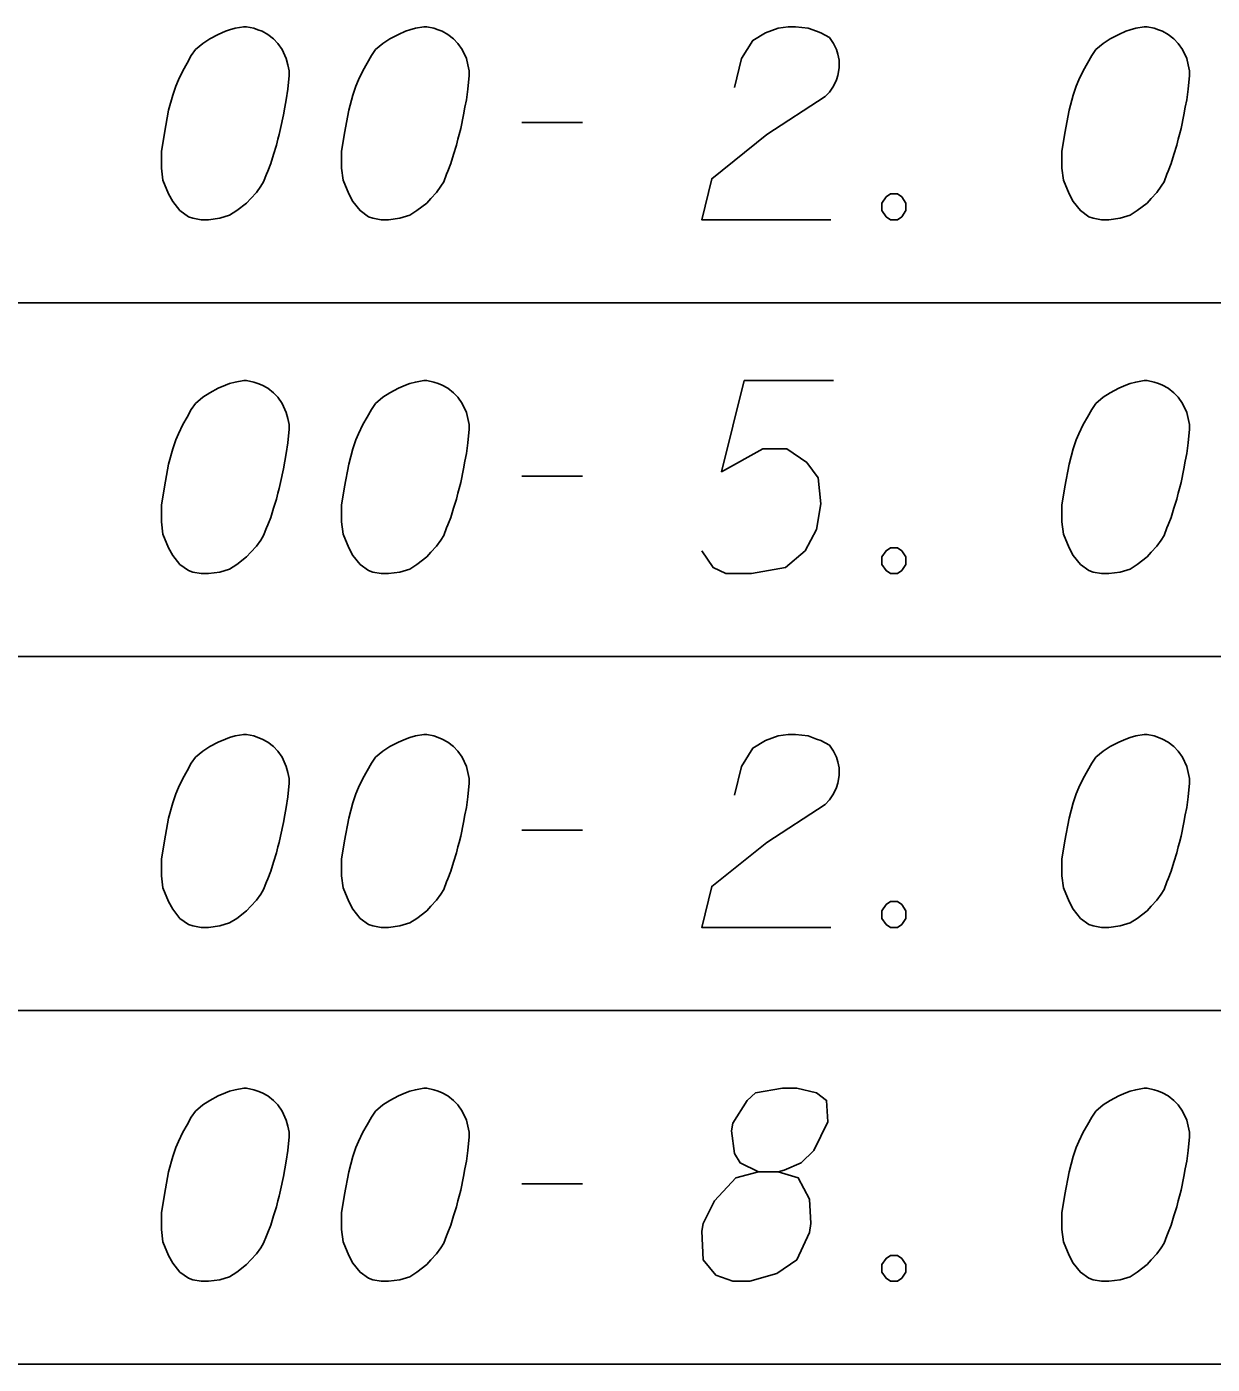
# Model space of a CAD drawing. Extents: x 2074207 to 2076812, y 516372 to 523312.
# Drawn here: x 2076397.04 to 2076426.54, y 517484.41 to 517517.67 of the extents above; entities that cross this region are included whole.
import ezdxf

# ---------------------------------------------------------------- set-up
doc = ezdxf.new("R2010")
doc.units = 0
for name, color, linetype in [('Prop DirtTable_ Soil Test Results - Outline (Major)', 7, 'Continuous'), ('Prop DirtTable_ Soil Test Results - Outline (Minor)', 7, 'Continuous'), ('Prop DirtTable_ Soil Test Results - Tx (Sample Data)', 7, 'Continuous')]:
    doc.layers.add(name, color=color, linetype=linetype)

msp = doc.modelspace()

# ---------------------------------------------------------------- linework, layer by layer
at = {"layer": 'Prop DirtTable_ Soil Test Results - Outline (Major)'}
msp.add_line((2076260.609, 517484.41), (2076811.903, 517484.41), dxfattribs=at)
at = {"layer": 'Prop DirtTable_ Soil Test Results - Outline (Minor)'}
for p, q in [((2076260.609, 517510.81), (2076811.903, 517510.81)), ((2076260.609, 517510.81), (2076811.903, 517510.81)), ((2076260.609, 517502.01), (2076811.903, 517502.01)), ((2076260.609, 517502.01), (2076811.903, 517502.01)), ((2076260.609, 517493.21), (2076811.903, 517493.21)), ((2076260.609, 517493.21), (2076811.903, 517493.21)), ((2076260.609, 517484.41), (2076811.903, 517484.41))]:
    msp.add_line(p, q, dxfattribs=at)
at = {"layer": 'Prop DirtTable_ Soil Test Results - Tx (Sample Data)'}
for points in [[(2076402.512, 517517.674), (2076402.442, 517517.674), (2076402.23, 517517.636), (2076402.089, 517517.598), (2076401.983, 517517.56), (2076401.807, 517517.485), (2076401.595, 517517.371), (2076401.419, 517517.258), (2076401.242, 517517.107), (2076401.136, 517516.956), (2076401.031, 517516.767), (2076400.925, 517516.578), (2076400.819, 517516.351), (2076400.748, 517516.2), (2076400.678, 517515.973), (2076400.572, 517515.595), (2076400.466, 517515.028), (2076400.396, 517514.574), (2076400.396, 517514.159), (2076400.431, 517513.856), (2076400.572, 517513.516), (2076400.678, 517513.327), (2076400.854, 517513.1), (2076401.066, 517512.949), (2076401.172, 517512.911), (2076401.383, 517512.874), (2076401.56, 517512.874), (2076401.842, 517512.911), (2076402.089, 517512.987), (2076402.265, 517513.1), (2076402.512, 517513.289), (2076402.618, 517513.403), (2076402.759, 517513.554), (2076402.865, 517513.705), (2076402.935, 517513.819), (2076403.006, 517514.008), (2076403.041, 517514.083), (2076403.112, 517514.272), (2076403.182, 517514.499), (2076403.253, 517514.726), (2076403.288, 517514.877), (2076403.323, 517514.99), (2076403.359, 517515.141), (2076403.429, 517515.482), (2076403.465, 517515.67), (2076403.5, 517515.859), (2076403.535, 517516.124), (2076403.57, 517516.464), (2076403.57, 517516.578), (2076403.535, 517516.729), (2076403.5, 517516.88), (2076403.394, 517517.107), (2076403.288, 517517.258), (2076403.182, 517517.371), (2076403.041, 517517.485), (2076402.9, 517517.56), (2076402.794, 517517.598), (2076402.689, 517517.636), (2076402.512, 517517.674)], [(2076406.992, 517517.674), (2076406.922, 517517.674), (2076406.71, 517517.636), (2076406.569, 517517.598), (2076406.463, 517517.56), (2076406.287, 517517.485), (2076406.075, 517517.371), (2076405.899, 517517.258), (2076405.722, 517517.107), (2076405.616, 517516.956), (2076405.511, 517516.767), (2076405.405, 517516.578), (2076405.299, 517516.351), (2076405.228, 517516.2), (2076405.158, 517515.973), (2076405.052, 517515.595), (2076404.946, 517515.028), (2076404.876, 517514.574), (2076404.876, 517514.159), (2076404.911, 517513.856), (2076405.052, 517513.516), (2076405.158, 517513.327), (2076405.334, 517513.1), (2076405.546, 517512.949), (2076405.652, 517512.911), (2076405.863, 517512.874), (2076406.04, 517512.874), (2076406.322, 517512.911), (2076406.569, 517512.987), (2076406.745, 517513.1), (2076406.992, 517513.289), (2076407.098, 517513.403), (2076407.239, 517513.554), (2076407.345, 517513.705), (2076407.415, 517513.819), (2076407.486, 517514.008), (2076407.521, 517514.083), (2076407.592, 517514.272), (2076407.662, 517514.499), (2076407.733, 517514.726), (2076407.768, 517514.877), (2076407.803, 517514.99), (2076407.839, 517515.141), (2076407.909, 517515.482), (2076407.945, 517515.67), (2076407.98, 517515.859), (2076408.015, 517516.124), (2076408.05, 517516.464), (2076408.05, 517516.578), (2076408.015, 517516.729), (2076407.98, 517516.88), (2076407.874, 517517.107), (2076407.768, 517517.258), (2076407.662, 517517.371), (2076407.521, 517517.485), (2076407.38, 517517.56), (2076407.274, 517517.598), (2076407.169, 517517.636), (2076406.992, 517517.674)], [(2076414.647, 517516.162), (2076414.823, 517516.88), (2076415.106, 517517.333), (2076415.423, 517517.522), (2076415.74, 517517.636), (2076415.987, 517517.674), (2076416.164, 517517.674), (2076416.481, 517517.636), (2076416.693, 517517.56), (2076416.799, 517517.522), (2076417.01, 517517.409), (2076417.116, 517517.258), (2076417.187, 517517.107), (2076417.222, 517516.993), (2076417.257, 517516.842), (2076417.257, 517516.653), (2076417.222, 517516.464), (2076417.187, 517516.351), (2076417.116, 517516.2), (2076417.01, 517516.048), (2076416.905, 517515.935), (2076415.458, 517514.99), (2076414.083, 517513.894), (2076413.836, 517512.874), (2076417.046, 517512.874)], [(2076424.912, 517517.674), (2076424.842, 517517.674), (2076424.63, 517517.636), (2076424.489, 517517.598), (2076424.383, 517517.56), (2076424.207, 517517.485), (2076423.995, 517517.371), (2076423.819, 517517.258), (2076423.642, 517517.107), (2076423.536, 517516.956), (2076423.431, 517516.767), (2076423.325, 517516.578), (2076423.219, 517516.351), (2076423.148, 517516.2), (2076423.078, 517515.973), (2076422.972, 517515.595), (2076422.866, 517515.028), (2076422.796, 517514.574), (2076422.796, 517514.159), (2076422.831, 517513.856), (2076422.972, 517513.516), (2076423.078, 517513.327), (2076423.254, 517513.1), (2076423.466, 517512.949), (2076423.572, 517512.911), (2076423.783, 517512.874), (2076423.96, 517512.874), (2076424.242, 517512.911), (2076424.489, 517512.987), (2076424.665, 517513.1), (2076424.912, 517513.289), (2076425.018, 517513.403), (2076425.159, 517513.554), (2076425.265, 517513.705), (2076425.335, 517513.819), (2076425.406, 517514.008), (2076425.441, 517514.083), (2076425.512, 517514.272), (2076425.582, 517514.499), (2076425.653, 517514.726), (2076425.688, 517514.877), (2076425.723, 517514.99), (2076425.759, 517515.141), (2076425.829, 517515.482), (2076425.865, 517515.67), (2076425.9, 517515.859), (2076425.935, 517516.124), (2076425.97, 517516.464), (2076425.97, 517516.578), (2076425.935, 517516.729), (2076425.9, 517516.88), (2076425.794, 517517.107), (2076425.688, 517517.258), (2076425.582, 517517.371), (2076425.441, 517517.485), (2076425.3, 517517.56), (2076425.194, 517517.598), (2076425.089, 517517.636), (2076424.912, 517517.674)], [(2076409.356, 517515.293), (2076410.872, 517515.293)], [(2076418.527, 517513.516), (2076418.704, 517513.516), (2076418.809, 517513.441), (2076418.915, 517513.289), (2076418.915, 517513.1), (2076418.809, 517512.949), (2076418.704, 517512.874), (2076418.527, 517512.874), (2076418.421, 517512.949), (2076418.316, 517513.1), (2076418.316, 517513.289), (2076418.421, 517513.441), (2076418.527, 517513.516)], [(2076402.512, 517508.874), (2076402.442, 517508.874), (2076402.23, 517508.836), (2076402.089, 517508.798), (2076401.983, 517508.76), (2076401.807, 517508.685), (2076401.595, 517508.571), (2076401.419, 517508.458), (2076401.242, 517508.307), (2076401.136, 517508.156), (2076401.031, 517507.967), (2076400.925, 517507.778), (2076400.819, 517507.551), (2076400.748, 517507.4), (2076400.678, 517507.173), (2076400.572, 517506.795), (2076400.466, 517506.228), (2076400.396, 517505.774), (2076400.396, 517505.359), (2076400.431, 517505.056), (2076400.572, 517504.716), (2076400.678, 517504.527), (2076400.854, 517504.3), (2076401.066, 517504.149), (2076401.172, 517504.111), (2076401.383, 517504.074), (2076401.56, 517504.074), (2076401.842, 517504.111), (2076402.089, 517504.187), (2076402.265, 517504.3), (2076402.512, 517504.489), (2076402.618, 517504.603), (2076402.759, 517504.754), (2076402.865, 517504.905), (2076402.935, 517505.019), (2076403.006, 517505.208), (2076403.041, 517505.283), (2076403.112, 517505.472), (2076403.182, 517505.699), (2076403.253, 517505.926), (2076403.288, 517506.077), (2076403.323, 517506.19), (2076403.359, 517506.341), (2076403.429, 517506.682), (2076403.465, 517506.87), (2076403.5, 517507.059), (2076403.535, 517507.324), (2076403.57, 517507.664), (2076403.57, 517507.778), (2076403.535, 517507.929), (2076403.5, 517508.08), (2076403.394, 517508.307), (2076403.288, 517508.458), (2076403.182, 517508.571), (2076403.041, 517508.685), (2076402.9, 517508.76), (2076402.794, 517508.798), (2076402.689, 517508.836), (2076402.512, 517508.874)], [(2076406.992, 517508.874), (2076406.922, 517508.874), (2076406.71, 517508.836), (2076406.569, 517508.798), (2076406.463, 517508.76), (2076406.287, 517508.685), (2076406.075, 517508.571), (2076405.899, 517508.458), (2076405.722, 517508.307), (2076405.616, 517508.156), (2076405.511, 517507.967), (2076405.405, 517507.778), (2076405.299, 517507.551), (2076405.228, 517507.4), (2076405.158, 517507.173), (2076405.052, 517506.795), (2076404.946, 517506.228), (2076404.876, 517505.774), (2076404.876, 517505.359), (2076404.911, 517505.056), (2076405.052, 517504.716), (2076405.158, 517504.527), (2076405.334, 517504.3), (2076405.546, 517504.149), (2076405.652, 517504.111), (2076405.863, 517504.074), (2076406.04, 517504.074), (2076406.322, 517504.111), (2076406.569, 517504.187), (2076406.745, 517504.3), (2076406.992, 517504.489), (2076407.098, 517504.603), (2076407.239, 517504.754), (2076407.345, 517504.905), (2076407.415, 517505.019), (2076407.486, 517505.208), (2076407.521, 517505.283), (2076407.592, 517505.472), (2076407.662, 517505.699), (2076407.733, 517505.926), (2076407.768, 517506.077), (2076407.803, 517506.19), (2076407.839, 517506.341), (2076407.909, 517506.682), (2076407.945, 517506.87), (2076407.98, 517507.059), (2076408.015, 517507.324), (2076408.05, 517507.664), (2076408.05, 517507.778), (2076408.015, 517507.929), (2076407.98, 517508.08), (2076407.874, 517508.307), (2076407.768, 517508.458), (2076407.662, 517508.571), (2076407.521, 517508.685), (2076407.38, 517508.76), (2076407.274, 517508.798), (2076407.169, 517508.836), (2076406.992, 517508.874)], [(2076417.116, 517508.874), (2076414.894, 517508.874), (2076414.329, 517506.606), (2076415.352, 517507.173), (2076415.952, 517507.173), (2076416.446, 517506.833), (2076416.728, 517506.455), (2076416.799, 517505.812), (2076416.693, 517505.17), (2076416.411, 517504.641), (2076415.917, 517504.225), (2076415.07, 517504.074), (2076414.435, 517504.074), (2076414.118, 517504.225), (2076413.836, 517504.641)], [(2076424.912, 517508.874), (2076424.842, 517508.874), (2076424.63, 517508.836), (2076424.489, 517508.798), (2076424.383, 517508.76), (2076424.207, 517508.685), (2076423.995, 517508.571), (2076423.819, 517508.458), (2076423.642, 517508.307), (2076423.536, 517508.156), (2076423.431, 517507.967), (2076423.325, 517507.778), (2076423.219, 517507.551), (2076423.148, 517507.4), (2076423.078, 517507.173), (2076422.972, 517506.795), (2076422.866, 517506.228), (2076422.796, 517505.774), (2076422.796, 517505.359), (2076422.831, 517505.056), (2076422.972, 517504.716), (2076423.078, 517504.527), (2076423.254, 517504.3), (2076423.466, 517504.149), (2076423.572, 517504.111), (2076423.783, 517504.074), (2076423.96, 517504.074), (2076424.242, 517504.111), (2076424.489, 517504.187), (2076424.665, 517504.3), (2076424.912, 517504.489), (2076425.018, 517504.603), (2076425.159, 517504.754), (2076425.265, 517504.905), (2076425.335, 517505.019), (2076425.406, 517505.208), (2076425.441, 517505.283), (2076425.512, 517505.472), (2076425.582, 517505.699), (2076425.653, 517505.926), (2076425.688, 517506.077), (2076425.723, 517506.19), (2076425.759, 517506.341), (2076425.829, 517506.682), (2076425.865, 517506.87), (2076425.9, 517507.059), (2076425.935, 517507.324), (2076425.97, 517507.664), (2076425.97, 517507.778), (2076425.935, 517507.929), (2076425.9, 517508.08), (2076425.794, 517508.307), (2076425.688, 517508.458), (2076425.582, 517508.571), (2076425.441, 517508.685), (2076425.3, 517508.76), (2076425.194, 517508.798), (2076425.089, 517508.836), (2076424.912, 517508.874)], [(2076409.356, 517506.493), (2076410.872, 517506.493)], [(2076418.527, 517504.716), (2076418.704, 517504.716), (2076418.809, 517504.641), (2076418.915, 517504.489), (2076418.915, 517504.3), (2076418.809, 517504.149), (2076418.704, 517504.074), (2076418.527, 517504.074), (2076418.421, 517504.149), (2076418.316, 517504.3), (2076418.316, 517504.489), (2076418.421, 517504.641), (2076418.527, 517504.716)], [(2076402.512, 517500.074), (2076402.442, 517500.074), (2076402.23, 517500.036), (2076402.089, 517499.998), (2076401.983, 517499.96), (2076401.807, 517499.885), (2076401.595, 517499.771), (2076401.419, 517499.658), (2076401.242, 517499.507), (2076401.136, 517499.356), (2076401.031, 517499.167), (2076400.925, 517498.978), (2076400.819, 517498.751), (2076400.748, 517498.6), (2076400.678, 517498.373), (2076400.572, 517497.995), (2076400.466, 517497.428), (2076400.396, 517496.974), (2076400.396, 517496.559), (2076400.431, 517496.256), (2076400.572, 517495.916), (2076400.678, 517495.727), (2076400.854, 517495.5), (2076401.066, 517495.349), (2076401.172, 517495.311), (2076401.383, 517495.274), (2076401.56, 517495.274), (2076401.842, 517495.311), (2076402.089, 517495.387), (2076402.265, 517495.5), (2076402.512, 517495.689), (2076402.618, 517495.803), (2076402.759, 517495.954), (2076402.865, 517496.105), (2076402.935, 517496.219), (2076403.006, 517496.408), (2076403.041, 517496.483), (2076403.112, 517496.672), (2076403.182, 517496.899), (2076403.253, 517497.126), (2076403.288, 517497.277), (2076403.323, 517497.39), (2076403.359, 517497.541), (2076403.429, 517497.882), (2076403.465, 517498.07), (2076403.5, 517498.259), (2076403.535, 517498.524), (2076403.57, 517498.864), (2076403.57, 517498.978), (2076403.535, 517499.129), (2076403.5, 517499.28), (2076403.394, 517499.507), (2076403.288, 517499.658), (2076403.182, 517499.771), (2076403.041, 517499.885), (2076402.9, 517499.96), (2076402.794, 517499.998), (2076402.689, 517500.036), (2076402.512, 517500.074)], [(2076406.992, 517500.074), (2076406.922, 517500.074), (2076406.71, 517500.036), (2076406.569, 517499.998), (2076406.463, 517499.96), (2076406.287, 517499.885), (2076406.075, 517499.771), (2076405.899, 517499.658), (2076405.722, 517499.507), (2076405.616, 517499.356), (2076405.511, 517499.167), (2076405.405, 517498.978), (2076405.299, 517498.751), (2076405.228, 517498.6), (2076405.158, 517498.373), (2076405.052, 517497.995), (2076404.946, 517497.428), (2076404.876, 517496.974), (2076404.876, 517496.559), (2076404.911, 517496.256), (2076405.052, 517495.916), (2076405.158, 517495.727), (2076405.334, 517495.5), (2076405.546, 517495.349), (2076405.652, 517495.311), (2076405.863, 517495.274), (2076406.04, 517495.274), (2076406.322, 517495.311), (2076406.569, 517495.387), (2076406.745, 517495.5), (2076406.992, 517495.689), (2076407.098, 517495.803), (2076407.239, 517495.954), (2076407.345, 517496.105), (2076407.415, 517496.219), (2076407.486, 517496.408), (2076407.521, 517496.483), (2076407.592, 517496.672), (2076407.662, 517496.899), (2076407.733, 517497.126), (2076407.768, 517497.277), (2076407.803, 517497.39), (2076407.839, 517497.541), (2076407.909, 517497.882), (2076407.945, 517498.07), (2076407.98, 517498.259), (2076408.015, 517498.524), (2076408.05, 517498.864), (2076408.05, 517498.978), (2076408.015, 517499.129), (2076407.98, 517499.28), (2076407.874, 517499.507), (2076407.768, 517499.658), (2076407.662, 517499.771), (2076407.521, 517499.885), (2076407.38, 517499.96), (2076407.274, 517499.998), (2076407.169, 517500.036), (2076406.992, 517500.074)], [(2076414.647, 517498.562), (2076414.823, 517499.28), (2076415.106, 517499.733), (2076415.423, 517499.922), (2076415.74, 517500.036), (2076415.987, 517500.074), (2076416.164, 517500.074), (2076416.481, 517500.036), (2076416.693, 517499.96), (2076416.799, 517499.922), (2076417.01, 517499.809), (2076417.116, 517499.658), (2076417.187, 517499.507), (2076417.222, 517499.393), (2076417.257, 517499.242), (2076417.257, 517499.053), (2076417.222, 517498.864), (2076417.187, 517498.751), (2076417.116, 517498.6), (2076417.01, 517498.448), (2076416.905, 517498.335), (2076415.458, 517497.39), (2076414.083, 517496.294), (2076413.836, 517495.274), (2076417.046, 517495.274)], [(2076424.912, 517500.074), (2076424.842, 517500.074), (2076424.63, 517500.036), (2076424.489, 517499.998), (2076424.383, 517499.96), (2076424.207, 517499.885), (2076423.995, 517499.771), (2076423.819, 517499.658), (2076423.642, 517499.507), (2076423.536, 517499.356), (2076423.431, 517499.167), (2076423.325, 517498.978), (2076423.219, 517498.751), (2076423.148, 517498.6), (2076423.078, 517498.373), (2076422.972, 517497.995), (2076422.866, 517497.428), (2076422.796, 517496.974), (2076422.796, 517496.559), (2076422.831, 517496.256), (2076422.972, 517495.916), (2076423.078, 517495.727), (2076423.254, 517495.5), (2076423.466, 517495.349), (2076423.572, 517495.311), (2076423.783, 517495.274), (2076423.96, 517495.274), (2076424.242, 517495.311), (2076424.489, 517495.387), (2076424.665, 517495.5), (2076424.912, 517495.689), (2076425.018, 517495.803), (2076425.159, 517495.954), (2076425.265, 517496.105), (2076425.335, 517496.219), (2076425.406, 517496.408), (2076425.441, 517496.483), (2076425.512, 517496.672), (2076425.582, 517496.899), (2076425.653, 517497.126), (2076425.688, 517497.277), (2076425.723, 517497.39), (2076425.759, 517497.541), (2076425.829, 517497.882), (2076425.865, 517498.07), (2076425.9, 517498.259), (2076425.935, 517498.524), (2076425.97, 517498.864), (2076425.97, 517498.978), (2076425.935, 517499.129), (2076425.9, 517499.28), (2076425.794, 517499.507), (2076425.688, 517499.658), (2076425.582, 517499.771), (2076425.441, 517499.885), (2076425.3, 517499.96), (2076425.194, 517499.998), (2076425.089, 517500.036), (2076424.912, 517500.074)], [(2076409.356, 517497.693), (2076410.872, 517497.693)], [(2076418.527, 517495.916), (2076418.704, 517495.916), (2076418.809, 517495.841), (2076418.915, 517495.689), (2076418.915, 517495.5), (2076418.809, 517495.349), (2076418.704, 517495.274), (2076418.527, 517495.274), (2076418.421, 517495.349), (2076418.316, 517495.5), (2076418.316, 517495.689), (2076418.421, 517495.841), (2076418.527, 517495.916)], [(2076402.512, 517491.274), (2076402.442, 517491.274), (2076402.23, 517491.236), (2076402.089, 517491.198), (2076401.983, 517491.16), (2076401.807, 517491.085), (2076401.595, 517490.971), (2076401.419, 517490.858), (2076401.242, 517490.707), (2076401.136, 517490.556), (2076401.031, 517490.367), (2076400.925, 517490.178), (2076400.819, 517489.951), (2076400.748, 517489.8), (2076400.678, 517489.573), (2076400.572, 517489.195), (2076400.466, 517488.628), (2076400.396, 517488.174), (2076400.396, 517487.759), (2076400.431, 517487.456), (2076400.572, 517487.116), (2076400.678, 517486.927), (2076400.854, 517486.7), (2076401.066, 517486.549), (2076401.172, 517486.511), (2076401.383, 517486.474), (2076401.56, 517486.474), (2076401.842, 517486.511), (2076402.089, 517486.587), (2076402.265, 517486.7), (2076402.512, 517486.889), (2076402.618, 517487.003), (2076402.759, 517487.154), (2076402.865, 517487.305), (2076402.935, 517487.419), (2076403.006, 517487.608), (2076403.041, 517487.683), (2076403.112, 517487.872), (2076403.182, 517488.099), (2076403.253, 517488.326), (2076403.288, 517488.477), (2076403.323, 517488.59), (2076403.359, 517488.741), (2076403.429, 517489.082), (2076403.465, 517489.27), (2076403.5, 517489.459), (2076403.535, 517489.724), (2076403.57, 517490.064), (2076403.57, 517490.178), (2076403.535, 517490.329), (2076403.5, 517490.48), (2076403.394, 517490.707), (2076403.288, 517490.858), (2076403.182, 517490.971), (2076403.041, 517491.085), (2076402.9, 517491.16), (2076402.794, 517491.198), (2076402.689, 517491.236), (2076402.512, 517491.274)], [(2076406.992, 517491.274), (2076406.922, 517491.274), (2076406.71, 517491.236), (2076406.569, 517491.198), (2076406.463, 517491.16), (2076406.287, 517491.085), (2076406.075, 517490.971), (2076405.899, 517490.858), (2076405.722, 517490.707), (2076405.616, 517490.556), (2076405.511, 517490.367), (2076405.405, 517490.178), (2076405.299, 517489.951), (2076405.228, 517489.8), (2076405.158, 517489.573), (2076405.052, 517489.195), (2076404.946, 517488.628), (2076404.876, 517488.174), (2076404.876, 517487.759), (2076404.911, 517487.456), (2076405.052, 517487.116), (2076405.158, 517486.927), (2076405.334, 517486.7), (2076405.546, 517486.549), (2076405.652, 517486.511), (2076405.863, 517486.474), (2076406.04, 517486.474), (2076406.322, 517486.511), (2076406.569, 517486.587), (2076406.745, 517486.7), (2076406.992, 517486.889), (2076407.098, 517487.003), (2076407.239, 517487.154), (2076407.345, 517487.305), (2076407.415, 517487.419), (2076407.486, 517487.608), (2076407.521, 517487.683), (2076407.592, 517487.872), (2076407.662, 517488.099), (2076407.733, 517488.326), (2076407.768, 517488.477), (2076407.803, 517488.59), (2076407.839, 517488.741), (2076407.909, 517489.082), (2076407.945, 517489.27), (2076407.98, 517489.459), (2076408.015, 517489.724), (2076408.05, 517490.064), (2076408.05, 517490.178), (2076408.015, 517490.329), (2076407.98, 517490.48), (2076407.874, 517490.707), (2076407.768, 517490.858), (2076407.662, 517490.971), (2076407.521, 517491.085), (2076407.38, 517491.16), (2076407.274, 517491.198), (2076407.169, 517491.236), (2076406.992, 517491.274)], [(2076415.247, 517489.195), (2076415.74, 517489.195), (2076415.882, 517489.233), (2076416.305, 517489.422), (2076416.622, 517489.724), (2076416.975, 517490.442), (2076416.94, 517490.971), (2076416.693, 517491.16), (2076416.199, 517491.274), (2076415.846, 517491.274), (2076415.176, 517491.16), (2076414.964, 517490.971), (2076414.612, 517490.404), (2076414.576, 517490.215), (2076414.647, 517489.648), (2076414.788, 517489.422), (2076415.247, 517489.195), (2076414.682, 517489.044), (2076414.153, 517488.477), (2076413.871, 517487.91), (2076413.836, 517487.721), (2076413.871, 517487.003), (2076414.188, 517486.625), (2076414.612, 517486.474), (2076415.035, 517486.474), (2076415.705, 517486.663), (2076416.199, 517487.003), (2076416.517, 517487.683), (2076416.552, 517487.91), (2076416.517, 517488.515), (2076416.234, 517489.044), (2076415.74, 517489.195)], [(2076424.912, 517491.274), (2076424.842, 517491.274), (2076424.63, 517491.236), (2076424.489, 517491.198), (2076424.383, 517491.16), (2076424.207, 517491.085), (2076423.995, 517490.971), (2076423.819, 517490.858), (2076423.642, 517490.707), (2076423.536, 517490.556), (2076423.431, 517490.367), (2076423.325, 517490.178), (2076423.219, 517489.951), (2076423.148, 517489.8), (2076423.078, 517489.573), (2076422.972, 517489.195), (2076422.866, 517488.628), (2076422.796, 517488.174), (2076422.796, 517487.759), (2076422.831, 517487.456), (2076422.972, 517487.116), (2076423.078, 517486.927), (2076423.254, 517486.7), (2076423.466, 517486.549), (2076423.572, 517486.511), (2076423.783, 517486.474), (2076423.96, 517486.474), (2076424.242, 517486.511), (2076424.489, 517486.587), (2076424.665, 517486.7), (2076424.912, 517486.889), (2076425.018, 517487.003), (2076425.159, 517487.154), (2076425.265, 517487.305), (2076425.335, 517487.419), (2076425.406, 517487.608), (2076425.441, 517487.683), (2076425.512, 517487.872), (2076425.582, 517488.099), (2076425.653, 517488.326), (2076425.688, 517488.477), (2076425.723, 517488.59), (2076425.759, 517488.741), (2076425.829, 517489.082), (2076425.865, 517489.27), (2076425.9, 517489.459), (2076425.935, 517489.724), (2076425.97, 517490.064), (2076425.97, 517490.178), (2076425.935, 517490.329), (2076425.9, 517490.48), (2076425.794, 517490.707), (2076425.688, 517490.858), (2076425.582, 517490.971), (2076425.441, 517491.085), (2076425.3, 517491.16), (2076425.194, 517491.198), (2076425.089, 517491.236), (2076424.912, 517491.274)], [(2076409.356, 517488.893), (2076410.872, 517488.893)], [(2076418.527, 517487.116), (2076418.704, 517487.116), (2076418.809, 517487.041), (2076418.915, 517486.889), (2076418.915, 517486.7), (2076418.809, 517486.549), (2076418.704, 517486.474), (2076418.527, 517486.474), (2076418.421, 517486.549), (2076418.316, 517486.7), (2076418.316, 517486.889), (2076418.421, 517487.041), (2076418.527, 517487.116)]]:
    msp.add_lwpolyline(points, dxfattribs=at)

doc.saveas('drawing.dxf')
